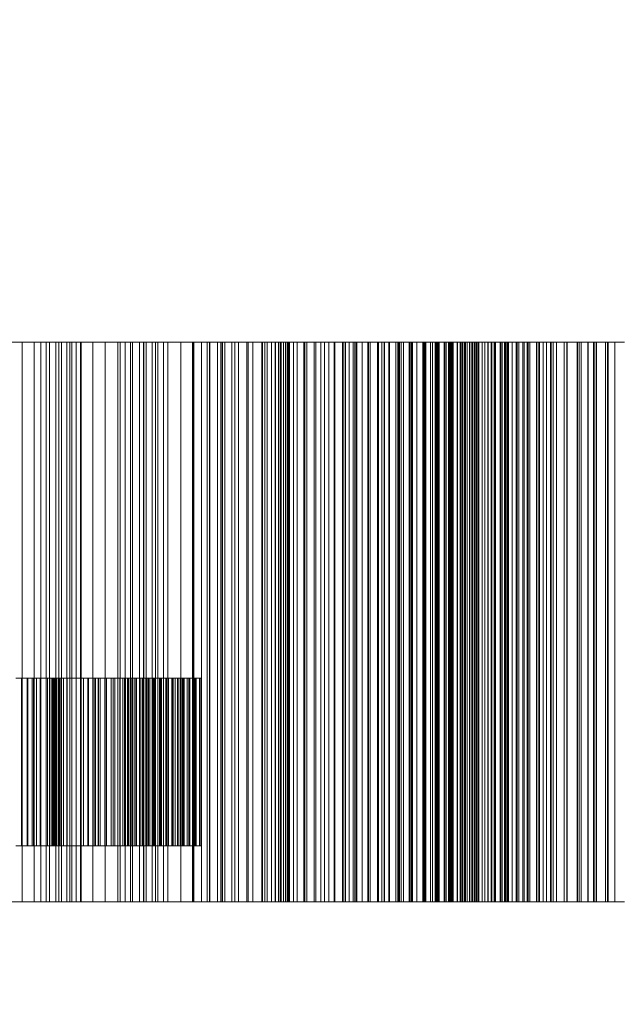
# Model space of a CAD drawing. Header units: millimetres. Extents: x -2233 to 61924, y -68080 to 6847.
# Tile 587 of 656: x 24694 to 24909, y -17487 to -17135. Entities that reach past the tile are written whole.
import ezdxf

# ---------------------------------------------------------------- set-up
doc = ezdxf.new("R2010")
doc.units = ezdxf.units.MM
doc.layers.add('COTAS_P', color=1, linetype='Continuous', lineweight=0)
doc.layers.add('superior_briquetadora', color=7, linetype='Continuous', lineweight=0)
doc.dimstyles.new('R19_100', dxfattribs={"dimtxt": 250, "dimasz": 150, "dimexe": 150, "dimexo": 80, "dimgap": 100, "dimtad": 1, "dimtih": 1, "dimtoh": 1, "dimdsep": 46, "dimcen": 0.09, "dimadec": 0, "dimazin": 0, "dimtfac": 1, "dimtdec": 4, "dimtofl": 0, "dimtmove": 0, "dimatfit": 3, "dimfxl": 1, "dimtolj": 1, "dimtzin": 0, "dimarcsym": 0})

# ---------------------------------------------------------------- blocks, each defined once
blk = doc.blocks.new('DIM_R27_34')
at = {"layer": 'COTAS_P'}
for p, q in [((24250.07, -17080), (24400.07, -17035)), ((26750.07, -17080), (26600.07, -17035)), ((24250.07, -17980), (24250.07, -17080)), ((24250.07, -17080), (26750.07, -17080)), ((24250.07, -17080), (24400.07, -17125)), ((26750.07, -17080), (26600.07, -17125)), ((26750.07, -17980), (26750.07, -17080))]:
    blk.add_line(p, q, dxfattribs=at)
blk.add_text('2500 P', height=250, dxfattribs=at).set_placement((25500.07, -16980))

msp = doc.modelspace()

# ---------------------------------------------------------------- linework, layer by layer
at = {"layer": 'superior_briquetadora'}
for p, q in [((24687.741, -17250), (24701.446, -17250)), ((24690.657, -17250), (24694.759, -17250)), ((24694.759, -17250), (24694.759, -17450)), ((24694.759, -17250), (24699.011, -17250)), ((24699.011, -17250), (24699.011, -17450)), ((24699.011, -17250), (24703.403, -17250)), ((24701.446, -17250), (24715.622, -17250)), ((24701.446, -17450), (24701.446, -17250)), ((24703.403, -17250), (24703.403, -17450)), ((24703.403, -17250), (24707.925, -17250)), ((24704.528, -17250), (24704.528, -17450)), ((24706.777, -17250), (24704.528, -17250)), ((24704.528, -17250), (24711.826, -17250)), ((24706.777, -17250), (24706.777, -17450)), ((24708.84, -17250), (24706.777, -17250)), ((24707.925, -17250), (24707.925, -17450)), ((24707.925, -17250), (24715.547, -17250)), ((24708.84, -17250), (24708.84, -17450)), ((24710.738, -17250), (24708.84, -17250)), ((24710.738, -17250), (24710.738, -17450)), ((24712.484, -17250), (24710.738, -17250)), ((24711.826, -17250), (24711.826, -17450)), ((24711.826, -17250), (24715.85, -17250)), ((24712.484, -17250), (24712.484, -17450)), ((24714.085, -17250), (24712.484, -17250)), ((24714.085, -17250), (24714.085, -17450)), ((24715.547, -17250), (24714.085, -17250)), ((24715.547, -17250), (24715.547, -17450)), ((24715.622, -17250), (24729.724, -17250)), ((24715.622, -17450), (24715.622, -17250)), ((24715.85, -17250), (24715.85, -17450)), ((24715.85, -17250), (24720.05, -17250)), ((24720.05, -17250), (24720.05, -17450)), ((24720.05, -17250), (24724.402, -17250)), ((24724.402, -17250), (24724.402, -17450)), ((24724.402, -17250), (24728.891, -17250)), ((24728.891, -17250), (24728.891, -17450)), ((24728.891, -17250), (24733.507, -17250)), ((24729.724, -17250), (24743.211, -17250)), ((24729.724, -17450), (24729.724, -17250)), ((24731.54, -17250), (24731.54, -17450)), ((24734.196, -17250), (24731.54, -17250)), ((24731.54, -17250), (24738.154, -17250)), ((24733.507, -17250), (24733.507, -17450)), ((24733.507, -17250), (24738.242, -17250)), ((24734.196, -17250), (24734.196, -17450)), ((24736.683, -17250), (24734.196, -17250)), ((24736.683, -17250), (24736.683, -17450)), ((24739.019, -17250), (24736.683, -17250)), ((24738.154, -17250), (24738.154, -17450)), ((24738.154, -17250), (24742.42, -17250)), ((24738.242, -17250), (24738.242, -17450)), ((24738.242, -17250), (24745.215, -17250)), ((24739.019, -17250), (24739.019, -17450)), ((24741.215, -17250), (24739.019, -17250)), ((24741.215, -17250), (24741.215, -17450)), ((24743.279, -17250), (24741.215, -17250)), ((24742.42, -17250), (24742.42, -17450)), ((24742.42, -17250), (24746.843, -17250)), ((24743.211, -17250), (24755.564, -17250)), ((24743.211, -17450), (24743.211, -17250)), ((24743.279, -17250), (24743.279, -17450)), ((24745.215, -17250), (24743.279, -17250)), ((24745.215, -17250), (24745.215, -17450)), ((24746.843, -17250), (24746.843, -17450)), ((24746.843, -17250), (24751.403, -17250)), ((24751.403, -17250), (24751.403, -17450)), ((24751.403, -17250), (24756.086, -17250)), ((24755.564, -17250), (24766.31, -17250)), ((24755.564, -17450), (24755.564, -17250)), ((24755.841, -17250), (24755.841, -17450)), ((24758.879, -17250), (24755.841, -17250)), ((24755.841, -17250), (24761.709, -17250)), ((24756.086, -17250), (24756.086, -17450)), ((24756.086, -17250), (24760.882, -17250)), ((24758.879, -17250), (24758.879, -17450)), ((24761.766, -17250), (24758.879, -17250)), ((24760.882, -17250), (24760.882, -17450)), ((24760.882, -17250), (24765.784, -17250)), ((24761.709, -17250), (24761.709, -17450)), ((24761.709, -17250), (24766.174, -17250)), ((24761.766, -17250), (24761.766, -17450)), ((24764.517, -17250), (24761.766, -17250)), ((24764.517, -17250), (24764.517, -17450)), ((24767.143, -17250), (24764.517, -17250)), ((24765.784, -17250), (24765.784, -17450)), ((24765.784, -17250), (24772.04, -17250)), ((24766.174, -17250), (24766.174, -17450)), ((24766.174, -17250), (24770.778, -17250)), ((24766.31, -17250), (24775.033, -17250)), ((24766.31, -17450), (24766.31, -17250)), ((24767.143, -17250), (24767.143, -17450)), ((24769.649, -17250), (24767.143, -17250)), ((24769.649, -17250), (24769.649, -17450)), ((24772.04, -17250), (24769.649, -17250)), ((24770.778, -17250), (24770.778, -17450)), ((24770.778, -17250), (24775.502, -17250)), ((24772.04, -17250), (24772.04, -17450)), ((24775.033, -17250), (24781.4, -17250)), ((24775.033, -17450), (24775.033, -17250)), ((24775.502, -17250), (24775.502, -17450)), ((24775.502, -17250), (24780.334, -17250)), ((24777.198, -17250), (24777.198, -17450)), ((24780.588, -17250), (24777.198, -17250)), ((24777.198, -17250), (24782.262, -17250)), ((24780.334, -17250), (24780.334, -17450)), ((24780.334, -17250), (24785.264, -17250)), ((24780.588, -17250), (24780.588, -17450)), ((24783.847, -17250), (24780.588, -17250)), ((24781.4, -17250), (24785.166, -17250)), ((24781.4, -17450), (24781.4, -17250)), ((24782.262, -17250), (24782.262, -17450)), ((24782.262, -17250), (24786.884, -17250)), ((24783.847, -17250), (24783.847, -17450)), ((24786.987, -17250), (24783.847, -17250)), ((24786.313, -17250), (24785.166, -17250)), ((24785.166, -17450), (24785.166, -17250)), ((24785.264, -17250), (24785.264, -17450)), ((24785.264, -17250), (24790.285, -17250)), ((24787.308, -17250), (24786.313, -17250)), ((24786.313, -17450), (24786.313, -17250)), ((24786.884, -17250), (24786.884, -17450)), ((24786.884, -17250), (24791.625, -17250)), ((24786.987, -17250), (24786.987, -17450)), ((24790.017, -17250), (24786.987, -17250)), ((24788.15, -17250), (24787.308, -17250)), ((24787.308, -17450), (24787.308, -17250)), ((24788.84, -17250), (24788.15, -17250)), ((24788.15, -17450), (24788.15, -17250)), ((24789.377, -17250), (24788.84, -17250)), ((24788.84, -17450), (24788.84, -17250)), ((24789.76, -17250), (24789.377, -17250)), ((24789.377, -17450), (24789.377, -17250)), ((24789.991, -17250), (24789.76, -17250)), ((24789.76, -17450), (24789.76, -17250)), ((24790.067, -17250), (24789.991, -17250)), ((24789.991, -17450), (24789.991, -17250)), ((24790.017, -17250), (24790.017, -17450)), ((24792.941, -17250), (24790.017, -17250)), ((24790.067, -17450), (24790.067, -17250)), ((24790.285, -17250), (24790.285, -17450)), ((24790.285, -17250), (24795.764, -17250)), ((24791.625, -17250), (24791.625, -17450)), ((24791.625, -17250), (24796.467, -17250)), ((24792.941, -17250), (24792.941, -17450)), ((24795.764, -17250), (24792.941, -17250)), ((24795.404, -17250), (24795.404, -17450)), ((24799.114, -17250), (24795.404, -17250)), ((24795.404, -17250), (24799.615, -17250)), ((24795.764, -17250), (24795.764, -17450)), ((24796.467, -17250), (24796.467, -17450)), ((24796.467, -17250), (24801.401, -17250)), ((24799.114, -17250), (24799.114, -17450)), ((24802.713, -17250), (24799.114, -17250)), ((24799.615, -17250), (24799.615, -17450)), ((24799.615, -17250), (24804.35, -17250)), ((24801.401, -17250), (24801.401, -17450)), ((24801.401, -17250), (24806.417, -17250)), ((24802.713, -17250), (24802.713, -17450)), ((24806.212, -17250), (24802.713, -17250)), ((24804.35, -17250), (24804.35, -17450)), ((24804.35, -17250), (24809.182, -17250)), ((24806.212, -17250), (24806.212, -17450)), ((24809.617, -17250), (24806.212, -17250)), ((24806.417, -17250), (24806.417, -17450)), ((24806.417, -17250), (24811.51, -17250)), ((24809.182, -17250), (24809.182, -17450)), ((24809.182, -17250), (24814.096, -17250)), ((24809.617, -17250), (24809.617, -17450)), ((24812.931, -17250), (24809.617, -17250)), ((24810.285, -17250), (24810.285, -17450)), ((24814.279, -17250), (24810.285, -17250)), ((24810.285, -17250), (24813.603, -17250)), ((24811.51, -17250), (24811.51, -17450)), ((24811.51, -17250), (24816.158, -17250)), ((24812.931, -17250), (24812.931, -17450)), ((24816.158, -17250), (24812.931, -17250)), ((24813.603, -17250), (24813.603, -17450)), ((24813.603, -17250), (24818.404, -17250)), ((24814.096, -17250), (24814.096, -17450)), ((24814.096, -17250), (24819.085, -17250)), ((24814.279, -17250), (24814.279, -17450)), ((24818.184, -17250), (24814.279, -17250)), ((24816.158, -17250), (24816.158, -17450)), ((24818.184, -17250), (24818.184, -17450)), ((24822.007, -17250), (24818.184, -17250)), ((24818.404, -17250), (24818.404, -17450)), ((24818.404, -17250), (24823.28, -17250)), ((24819.085, -17250), (24819.085, -17450)), ((24819.085, -17250), (24824.139, -17250)), ((24821.696, -17250), (24821.696, -17450)), ((24825.936, -17250), (24821.696, -17250)), ((24821.696, -17250), (24824.089, -17250)), ((24822.007, -17250), (24822.007, -17450)), ((24825.754, -17250), (24822.007, -17250)), ((24823.28, -17250), (24823.28, -17450)), ((24823.28, -17250), (24828.22, -17250)), ((24824.089, -17250), (24824.089, -17450)), ((24824.089, -17250), (24828.911, -17250)), ((24824.139, -17250), (24824.139, -17450)), ((24824.139, -17250), (24829.254, -17250)), ((24825.754, -17250), (24825.754, -17450)), ((24829.427, -17250), (24825.754, -17250)), ((24825.936, -17250), (24825.936, -17450)), ((24830.109, -17250), (24825.936, -17250)), ((24828.22, -17250), (24828.22, -17450)), ((24828.22, -17250), (24833.214, -17250)), ((24828.911, -17250), (24828.911, -17450)), ((24828.911, -17250), (24833.785, -17250)), ((24829.254, -17250), (24829.254, -17450)), ((24829.254, -17250), (24833.027, -17250)), ((24829.427, -17250), (24829.427, -17450)), ((24833.027, -17250), (24829.427, -17250)), ((24829.528, -17250), (24829.528, -17450)), ((24833.973, -17250), (24829.528, -17250)), ((24829.528, -17250), (24830.974, -17250)), ((24830.109, -17250), (24830.109, -17450)), ((24834.22, -17250), (24830.109, -17250)), ((24830.974, -17250), (24830.974, -17450)), ((24830.974, -17250), (24835.77, -17250)), ((24833.027, -17250), (24833.027, -17450)), ((24833.214, -17250), (24833.214, -17450)), ((24833.214, -17250), (24838.258, -17250)), ((24833.706, -17250), (24833.706, -17450)), ((24838.313, -17250), (24833.706, -17250)), ((24833.706, -17250), (24834.19, -17250)), ((24833.785, -17250), (24833.785, -17450)), ((24833.785, -17250), (24838.701, -17250)), ((24833.973, -17250), (24833.973, -17450)), ((24838.374, -17250), (24833.973, -17250)), ((24834.19, -17250), (24834.19, -17450)), ((24834.19, -17250), (24838.914, -17250)), ((24834.22, -17250), (24834.22, -17450)), ((24838.274, -17250), (24834.22, -17250)), ((24835.77, -17250), (24835.77, -17450)), ((24835.77, -17250), (24840.594, -17250)), ((24837.852, -17250), (24837.852, -17450)), ((24842.466, -17250), (24837.852, -17250)), ((24837.852, -17250), (24838.336, -17250)), ((24838.258, -17250), (24838.258, -17450)), ((24838.258, -17250), (24843.346, -17250)), ((24838.274, -17250), (24838.274, -17450)), ((24842.269, -17250), (24838.274, -17250)), ((24838.313, -17250), (24838.313, -17450)), ((24842.899, -17250), (24838.313, -17250)), ((24838.336, -17250), (24838.336, -17450)), ((24838.336, -17250), (24843.144, -17250)), ((24838.374, -17250), (24838.374, -17450)), ((24842.734, -17250), (24838.374, -17250)), ((24838.701, -17250), (24838.701, -17450)), ((24838.701, -17250), (24843.654, -17250)), ((24838.914, -17250), (24838.914, -17450)), ((24838.914, -17250), (24843.642, -17250)), ((24840.594, -17250), (24840.594, -17450)), ((24840.594, -17250), (24845.44, -17250)), ((24841.338, -17250), (24841.338, -17450)), ((24845.713, -17250), (24841.338, -17250)), ((24841.338, -17250), (24842.785, -17250)), ((24842.269, -17250), (24842.269, -17450)), ((24846.208, -17250), (24842.269, -17250)), ((24842.466, -17250), (24842.466, -17450)), ((24847.095, -17250), (24842.466, -17250)), ((24842.734, -17250), (24842.734, -17450)), ((24847.054, -17250), (24842.734, -17250)), ((24842.785, -17250), (24842.785, -17450)), ((24842.785, -17250), (24847.741, -17250)), ((24842.899, -17250), (24842.899, -17450)), ((24847.466, -17250), (24842.899, -17250)), ((24843.144, -17250), (24843.144, -17450)), ((24843.144, -17250), (24847.95, -17250)), ((24843.346, -17250), (24843.346, -17450)), ((24843.346, -17250), (24846.208, -17250)), ((24843.642, -17250), (24843.642, -17450)), ((24843.642, -17250), (24848.371, -17250)), ((24843.654, -17250), (24843.654, -17450)), ((24843.654, -17250), (24848.639, -17250)), ((24845.44, -17250), (24845.44, -17450)), ((24845.44, -17250), (24850.303, -17250)), ((24845.713, -17250), (24845.713, -17450)), ((24850.12, -17250), (24845.713, -17250)), ((24846.208, -17250), (24846.208, -17450)), ((24847.054, -17250), (24847.054, -17450)), ((24851.335, -17250), (24847.054, -17250)), ((24847.095, -17250), (24847.095, -17450)), ((24851.737, -17250), (24847.095, -17250)), ((24847.466, -17250), (24847.466, -17450)), ((24852.012, -17250), (24847.466, -17250)), ((24847.741, -17250), (24847.741, -17450)), ((24847.741, -17250), (24852.678, -17250)), ((24847.95, -17250), (24847.95, -17450)), ((24847.95, -17250), (24852.751, -17250)), ((24848.371, -17250), (24848.371, -17450)), ((24848.371, -17250), (24853.098, -17250)), ((24848.639, -17250), (24848.639, -17450)), ((24848.639, -17250), (24853.651, -17250)), ((24848.76, -17250), (24848.76, -17450)), ((24852.855, -17250), (24848.76, -17250)), ((24848.76, -17250), (24851.156, -17250)), ((24850.12, -17250), (24850.12, -17450)), ((24854.559, -17250), (24850.12, -17250)), ((24850.303, -17250), (24850.303, -17450)), ((24850.303, -17250), (24855.181, -17250)), ((24851.156, -17250), (24851.156, -17450)), ((24851.156, -17250), (24856.212, -17250)), ((24851.335, -17250), (24851.335, -17450)), ((24855.574, -17250), (24851.335, -17250)), ((24851.737, -17250), (24851.737, -17450)), ((24856.39, -17250), (24851.737, -17250)), ((24852.012, -17250), (24852.012, -17450)), ((24856.535, -17250), (24852.012, -17250)), ((24852.678, -17250), (24852.678, -17450)), ((24852.678, -17250), (24857.592, -17250)), ((24852.751, -17250), (24852.751, -17450)), ((24852.751, -17250), (24857.544, -17250)), ((24852.855, -17250), (24852.855, -17450)), ((24856.998, -17250), (24852.855, -17250)), ((24853.098, -17250), (24853.098, -17450)), ((24853.098, -17250), (24857.821, -17250)), ((24853.651, -17250), (24853.651, -17450)), ((24853.651, -17250), (24855.574, -17250)), ((24854.559, -17250), (24854.559, -17450)), ((24859.027, -17250), (24854.559, -17250)), ((24855.181, -17250), (24855.181, -17450)), ((24855.181, -17250), (24860.069, -17250)), ((24855.574, -17250), (24855.574, -17450)), ((24856.212, -17250), (24856.212, -17450)), ((24856.212, -17250), (24861.232, -17250)), ((24856.39, -17250), (24856.39, -17450)), ((24861.053, -17250), (24856.39, -17250)), ((24856.535, -17250), (24856.535, -17450)), ((24861.035, -17250), (24856.535, -17250)), ((24856.998, -17250), (24856.998, -17450)), ((24861.189, -17250), (24856.998, -17250)), ((24857.544, -17250), (24857.544, -17450)), ((24857.544, -17250), (24862.326, -17250)), ((24857.592, -17250), (24857.592, -17450)), ((24857.592, -17250), (24862.479, -17250)), ((24857.821, -17250), (24857.821, -17450)), ((24857.821, -17250), (24862.538, -17250)), ((24859.027, -17250), (24859.027, -17450)), ((24863.527, -17250), (24859.027, -17250)), ((24860.047, -17250), (24860.047, -17450)), ((24863.821, -17250), (24860.047, -17250)), ((24860.047, -17250), (24863.369, -17250)), ((24860.069, -17250), (24860.069, -17450)), ((24860.069, -17250), (24861.035, -17250)), ((24861.035, -17250), (24861.035, -17450)), ((24861.053, -17250), (24861.053, -17450)), ((24865.724, -17250), (24861.053, -17250)), ((24861.189, -17250), (24861.189, -17450)), ((24865.43, -17250), (24861.189, -17250)), ((24861.232, -17250), (24861.232, -17450)), ((24861.232, -17250), (24866.212, -17250)), ((24862.326, -17250), (24862.326, -17450)), ((24862.326, -17250), (24867.092, -17250)), ((24862.479, -17250), (24862.479, -17450)), ((24862.479, -17250), (24867.333, -17250)), ((24862.538, -17250), (24862.538, -17450)), ((24863.369, -17250), (24863.369, -17450)), ((24863.369, -17250), (24868.477, -17250)), ((24863.527, -17250), (24863.527, -17450)), ((24868.057, -17250), (24863.527, -17250)), ((24863.821, -17250), (24863.821, -17450)), ((24867.66, -17250), (24863.821, -17250)), ((24865.43, -17250), (24865.43, -17450)), ((24869.722, -17250), (24865.43, -17250)), ((24865.724, -17250), (24865.724, -17450)), ((24866.212, -17250), (24866.212, -17450)), ((24866.212, -17250), (24871.146, -17250)), ((24867.092, -17250), (24867.092, -17450)), ((24867.092, -17250), (24868.057, -17250)), ((24867.333, -17250), (24867.333, -17450)), ((24867.333, -17250), (24872.148, -17250)), ((24867.66, -17250), (24867.66, -17450)), ((24871.565, -17250), (24867.66, -17250)), ((24868.057, -17250), (24868.057, -17450)), ((24868.477, -17250), (24868.477, -17450)), ((24868.477, -17250), (24873.532, -17250)), ((24869.722, -17250), (24869.722, -17450)), ((24874.07, -17250), (24869.722, -17250)), ((24871.146, -17250), (24871.146, -17450)), ((24871.146, -17250), (24876.027, -17250)), ((24871.565, -17250), (24871.565, -17450)), ((24875.538, -17250), (24871.565, -17250)), ((24872.148, -17250), (24872.148, -17450)), ((24872.148, -17250), (24874.07, -17250)), ((24873.532, -17250), (24873.532, -17450)), ((24873.532, -17250), (24878.529, -17250)), ((24874.07, -17250), (24874.07, -17450)), ((24875.09, -17250), (24875.09, -17450)), ((24878.508, -17250), (24875.09, -17250)), ((24875.09, -17250), (24879.307, -17250)), ((24875.538, -17250), (24875.538, -17450)), ((24879.581, -17250), (24875.538, -17250)), ((24876.027, -17250), (24876.027, -17450)), ((24876.027, -17250), (24880.844, -17250)), ((24878.508, -17250), (24878.508, -17450)), ((24882.006, -17250), (24878.508, -17250)), ((24878.529, -17250), (24878.529, -17450)), ((24878.529, -17250), (24883.462, -17250)), ((24879.307, -17250), (24879.307, -17450)), ((24879.307, -17250), (24884.416, -17250)), ((24879.581, -17250), (24879.581, -17450)), ((24883.703, -17250), (24879.581, -17250)), ((24880.844, -17250), (24880.844, -17450)), ((24880.844, -17250), (24883.703, -17250)), ((24882.006, -17250), (24882.006, -17450)), ((24885.586, -17250), (24882.006, -17250)), ((24883.462, -17250), (24883.462, -17450)), ((24883.462, -17250), (24888.322, -17250)), ((24883.703, -17250), (24883.703, -17450)), ((24884.416, -17250), (24884.416, -17450)), ((24884.416, -17250), (24889.458, -17250)), ((24885.586, -17250), (24885.586, -17450)), ((24889.252, -17250), (24885.586, -17250)), ((24888.322, -17250), (24888.322, -17450)), ((24888.322, -17250), (24893.096, -17250)), ((24889.252, -17250), (24889.252, -17450)), ((24893.008, -17250), (24889.252, -17250)), ((24889.458, -17250), (24889.458, -17450)), ((24889.458, -17250), (24894.425, -17250)), ((24893.008, -17250), (24893.008, -17450)), ((24896.865, -17250), (24893.008, -17250)), ((24893.096, -17250), (24893.096, -17450)), ((24893.096, -17250), (24896.865, -17250)), ((24893.745, -17250), (24893.745, -17450)), ((24896.773, -17250), (24893.745, -17250)), ((24893.745, -17250), (24898.815, -17250)), ((24894.425, -17250), (24894.425, -17450)), ((24894.425, -17250), (24899.309, -17250)), ((24896.773, -17250), (24896.773, -17450)), ((24899.896, -17250), (24896.773, -17250)), ((24896.865, -17250), (24896.865, -17450)), ((24898.815, -17250), (24898.815, -17450)), ((24898.815, -17250), (24903.877, -17250)), ((24899.309, -17250), (24899.309, -17450)), ((24899.309, -17250), (24904.101, -17250)), ((24899.896, -17250), (24899.896, -17450)), ((24903.117, -17250), (24899.896, -17250)), ((24903.117, -17250), (24903.117, -17450)), ((24906.441, -17250), (24903.117, -17250)), ((24903.877, -17250), (24903.877, -17450)), ((24903.877, -17250), (24908.856, -17250)), ((24904.101, -17250), (24904.101, -17450)), ((24904.101, -17250), (24908.785, -17250)), ((24906.441, -17250), (24906.441, -17450)), ((24909.874, -17250), (24906.441, -17250)), ((24694.504, -17370), (24692.543, -17370)), ((24692.912, -17370), (24694.775, -17370)), ((24694.504, -17370), (24694.504, -17430)), ((24696.597, -17370), (24694.504, -17370)), ((24694.775, -17370), (24694.775, -17430)), ((24694.775, -17370), (24696.777, -17370)), ((24696.597, -17370), (24696.597, -17430)), ((24698.816, -17370), (24696.597, -17370)), ((24696.777, -17370), (24696.777, -17430)), ((24696.777, -17370), (24698.909, -17370)), ((24698.295, -17370), (24698.295, -17430)), ((24709.582, -17370), (24698.295, -17370)), ((24698.295, -17370), (24703.799, -17370)), ((24698.816, -17370), (24698.816, -17430)), ((24705.719, -17370), (24698.816, -17370)), ((24698.909, -17370), (24698.909, -17430)), ((24698.909, -17370), (24701.165, -17370)), ((24699.843, -17370), (24699.843, -17430)), ((24705.569, -17370), (24699.843, -17370)), ((24699.843, -17370), (24710.901, -17370)), ((24701.165, -17370), (24701.165, -17430)), ((24701.165, -17370), (24707.984, -17370)), ((24703.799, -17370), (24703.799, -17430)), ((24703.799, -17370), (24704.685, -17370)), ((24704.685, -17370), (24704.685, -17430)), ((24704.685, -17370), (24705.311, -17370)), ((24705.311, -17370), (24705.311, -17430)), ((24705.311, -17370), (24705.753, -17370)), ((24705.569, -17370), (24705.569, -17430)), ((24706.507, -17370), (24705.569, -17370)), ((24705.719, -17370), (24705.719, -17430)), ((24706.005, -17370), (24705.719, -17370)), ((24705.753, -17370), (24705.753, -17430)), ((24705.753, -17370), (24706.034, -17370)), ((24706.005, -17370), (24706.005, -17430)), ((24706.155, -17370), (24706.005, -17370)), ((24706.034, -17370), (24706.034, -17430)), ((24706.034, -17370), (24706.166, -17370)), ((24706.155, -17370), (24706.155, -17430)), ((24706.166, -17370), (24706.155, -17370)), ((24706.166, -17370), (24706.166, -17430)), ((24706.507, -17370), (24706.507, -17430)), ((24707.19, -17370), (24706.507, -17370)), ((24707.19, -17370), (24707.19, -17430)), ((24707.692, -17370), (24707.19, -17370)), ((24707.692, -17370), (24707.692, -17430)), ((24708.035, -17370), (24707.692, -17370)), ((24707.984, -17370), (24707.984, -17430)), ((24707.984, -17370), (24708.202, -17370)), ((24708.035, -17370), (24708.035, -17430)), ((24708.23, -17370), (24708.035, -17370)), ((24708.202, -17370), (24708.202, -17430)), ((24708.202, -17370), (24708.285, -17370)), ((24708.23, -17370), (24708.23, -17430)), ((24708.285, -17370), (24708.23, -17370)), ((24708.285, -17370), (24708.285, -17430)), ((24709.582, -17370), (24709.582, -17430)), ((24716.711, -17370), (24709.582, -17370)), ((24710.901, -17370), (24710.901, -17430)), ((24710.901, -17370), (24718.219, -17370)), ((24716.711, -17370), (24716.711, -17430)), ((24718.494, -17370), (24716.711, -17370)), ((24718.219, -17370), (24718.219, -17430)), ((24718.219, -17370), (24720.037, -17370)), ((24718.494, -17370), (24718.494, -17430)), ((24720.495, -17370), (24718.494, -17370)), ((24720.037, -17370), (24720.037, -17430)), ((24720.037, -17370), (24722.067, -17370)), ((24720.495, -17370), (24720.495, -17430)), ((24722.643, -17370), (24720.495, -17370)), ((24720.918, -17370), (24720.918, -17430)), ((24727.283, -17370), (24720.918, -17370)), ((24720.918, -17370), (24729.679, -17370)), ((24721.879, -17370), (24721.879, -17430)), ((24730.778, -17370), (24721.879, -17370)), ((24721.879, -17370), (24727.914, -17370)), ((24722.067, -17370), (24722.067, -17430)), ((24722.067, -17370), (24724.241, -17370)), ((24722.643, -17370), (24722.643, -17430)), ((24724.914, -17370), (24722.643, -17370)), ((24724.241, -17370), (24724.241, -17430)), ((24724.241, -17370), (24726.533, -17370)), ((24724.914, -17370), (24724.914, -17430)), ((24727.293, -17370), (24724.914, -17370)), ((24726.533, -17370), (24726.533, -17430)), ((24726.533, -17370), (24728.93, -17370)), ((24727.283, -17370), (24727.283, -17430)), ((24736.961, -17370), (24727.283, -17370)), ((24727.293, -17370), (24727.293, -17430)), ((24729.768, -17370), (24727.293, -17370)), ((24727.914, -17370), (24727.914, -17430)), ((24727.914, -17370), (24737.682, -17370)), ((24728.93, -17370), (24728.93, -17430)), ((24728.93, -17370), (24731.42, -17370)), ((24729.679, -17370), (24729.679, -17430)), ((24729.679, -17370), (24731.374, -17370)), ((24729.768, -17370), (24729.768, -17430)), ((24732.332, -17370), (24729.768, -17370)), ((24730.778, -17370), (24730.778, -17430)), ((24732.51, -17370), (24730.778, -17370)), ((24731.374, -17370), (24731.374, -17430)), ((24731.374, -17370), (24732.903, -17370)), ((24731.42, -17370), (24731.42, -17430)), ((24731.42, -17370), (24733.996, -17370)), ((24731.489, -17370), (24731.489, -17430)), ((24731.672, -17370), (24731.489, -17370)), ((24731.489, -17370), (24741.772, -17370)), ((24731.672, -17370), (24731.672, -17430)), ((24741.981, -17370), (24731.672, -17370)), ((24732.332, -17370), (24732.332, -17430)), ((24734.977, -17370), (24732.332, -17370)), ((24732.51, -17370), (24732.51, -17430)), ((24734.083, -17370), (24732.51, -17370)), ((24732.903, -17370), (24732.903, -17430)), ((24732.903, -17370), (24734.313, -17370)), ((24733.996, -17370), (24733.996, -17430)), ((24733.996, -17370), (24736.65, -17370)), ((24734.083, -17370), (24734.083, -17430)), ((24735.541, -17370), (24734.083, -17370)), ((24734.313, -17370), (24734.313, -17430)), ((24734.313, -17370), (24735.614, -17370)), ((24734.977, -17370), (24734.977, -17430)), ((24739.801, -17370), (24734.977, -17370)), ((24735.541, -17370), (24735.541, -17430)), ((24736.894, -17370), (24735.541, -17370)), ((24735.614, -17370), (24735.614, -17430)), ((24735.614, -17370), (24736.813, -17370)), ((24736.65, -17370), (24736.65, -17430)), ((24736.65, -17370), (24741.322, -17370)), ((24736.813, -17370), (24736.813, -17430)), ((24736.813, -17370), (24737.91, -17370)), ((24736.894, -17370), (24736.894, -17430)), ((24738.148, -17370), (24736.894, -17370)), ((24736.961, -17370), (24736.961, -17430)), ((24739.162, -17370), (24736.961, -17370)), ((24737.682, -17370), (24737.682, -17430)), ((24737.682, -17370), (24739.894, -17370)), ((24737.91, -17370), (24737.91, -17430)), ((24737.91, -17370), (24738.907, -17370)), ((24738.148, -17370), (24738.148, -17430)), ((24739.305, -17370), (24738.148, -17370)), ((24738.907, -17370), (24738.907, -17430)), ((24738.907, -17370), (24739.801, -17370)), ((24739.162, -17370), (24739.162, -17430)), ((24741.467, -17370), (24739.162, -17370)), ((24739.305, -17370), (24739.305, -17430)), ((24740.363, -17370), (24739.305, -17370)), ((24739.801, -17370), (24739.801, -17430)), ((24739.894, -17370), (24739.894, -17430)), ((24739.894, -17370), (24742.202, -17370)), ((24740.363, -17370), (24740.363, -17430)), ((24741.322, -17370), (24740.363, -17370)), ((24741.322, -17370), (24741.322, -17430)), ((24741.467, -17370), (24741.467, -17430)), ((24743.838, -17370), (24741.467, -17370)), ((24741.772, -17370), (24741.772, -17430)), ((24741.772, -17370), (24743.94, -17370)), ((24741.981, -17370), (24741.981, -17430)), ((24744.164, -17370), (24741.981, -17370)), ((24742.202, -17370), (24742.202, -17430)), ((24742.202, -17370), (24744.572, -17370)), ((24743.838, -17370), (24743.838, -17430)), ((24746.262, -17370), (24743.838, -17370)), ((24743.94, -17370), (24743.94, -17430)), ((24743.94, -17370), (24746.07, -17370)), ((24744.164, -17370), (24744.164, -17430)), ((24746.316, -17370), (24744.164, -17370)), ((24744.572, -17370), (24744.572, -17430)), ((24744.572, -17370), (24746.99, -17370)), ((24746.07, -17370), (24746.07, -17430)), ((24746.07, -17370), (24748.167, -17370)), ((24746.262, -17370), (24746.262, -17430)), ((24748.727, -17370), (24746.262, -17370)), ((24746.316, -17370), (24746.316, -17430)), ((24748.441, -17370), (24746.316, -17370)), ((24746.99, -17370), (24746.99, -17430)), ((24746.99, -17370), (24749.445, -17370)), ((24748.167, -17370), (24748.167, -17430)), ((24748.167, -17370), (24750.231, -17370)), ((24748.441, -17370), (24748.441, -17430)), ((24750.537, -17370), (24748.441, -17370)), ((24748.727, -17370), (24748.727, -17430)), ((24751.227, -17370), (24748.727, -17370)), ((24749.445, -17370), (24749.445, -17430)), ((24749.445, -17370), (24751.931, -17370)), ((24750.231, -17370), (24750.231, -17430)), ((24750.231, -17370), (24752.259, -17370)), ((24750.537, -17370), (24750.537, -17430)), ((24752.602, -17370), (24750.537, -17370)), ((24751.227, -17370), (24751.227, -17430)), ((24753.754, -17370), (24751.227, -17370)), ((24751.931, -17370), (24751.931, -17430)), ((24751.931, -17370), (24754.44, -17370)), ((24752.259, -17370), (24752.259, -17430)), ((24752.259, -17370), (24754.247, -17370)), ((24752.602, -17370), (24752.602, -17430)), ((24754.63, -17370), (24752.602, -17370)), ((24753.754, -17370), (24753.754, -17430)), ((24756.302, -17370), (24753.754, -17370)), ((24754.247, -17370), (24754.247, -17430)), ((24754.247, -17370), (24756.193, -17370)), ((24754.44, -17370), (24754.44, -17430)), ((24754.44, -17370), (24756.967, -17370)), ((24754.63, -17370), (24754.63, -17430)), ((24756.62, -17370), (24754.63, -17370)), ((24756.193, -17370), (24756.193, -17430)), ((24756.193, -17370), (24758.091, -17370)), ((24756.302, -17370), (24756.302, -17430)), ((24758.091, -17370), (24756.302, -17370)), ((24756.62, -17370), (24756.62, -17430)), ((24758.566, -17370), (24756.62, -17370)), ((24756.967, -17370), (24756.967, -17430)), ((24756.967, -17370), (24758.566, -17370)), ((24758.091, -17370), (24758.091, -17430)), ((24758.566, -17370), (24758.566, -17430)), ((24694.504, -17430), (24692.543, -17430)), ((24692.912, -17430), (24694.775, -17430)), ((24696.597, -17430), (24694.504, -17430)), ((24694.775, -17430), (24696.777, -17430)), ((24698.816, -17430), (24696.597, -17430)), ((24696.777, -17430), (24698.909, -17430)), ((24709.582, -17430), (24698.295, -17430)), ((24698.295, -17430), (24703.799, -17430)), ((24705.719, -17430), (24698.816, -17430)), ((24698.909, -17430), (24701.165, -17430)), ((24705.569, -17430), (24699.843, -17430)), ((24699.843, -17430), (24710.901, -17430)), ((24701.165, -17430), (24707.984, -17430)), ((24703.799, -17430), (24704.685, -17430)), ((24704.685, -17430), (24705.311, -17430)), ((24705.311, -17430), (24705.753, -17430)), ((24706.507, -17430), (24705.569, -17430)), ((24706.005, -17430), (24705.719, -17430)), ((24705.753, -17430), (24706.034, -17430)), ((24706.155, -17430), (24706.005, -17430)), ((24706.034, -17430), (24706.166, -17430)), ((24706.166, -17430), (24706.155, -17430)), ((24707.19, -17430), (24706.507, -17430)), ((24707.692, -17430), (24707.19, -17430)), ((24708.035, -17430), (24707.692, -17430)), ((24707.984, -17430), (24708.202, -17430)), ((24708.23, -17430), (24708.035, -17430)), ((24708.202, -17430), (24708.285, -17430)), ((24708.285, -17430), (24708.23, -17430)), ((24716.711, -17430), (24709.582, -17430)), ((24710.901, -17430), (24718.219, -17430)), ((24718.494, -17430), (24716.711, -17430)), ((24718.219, -17430), (24720.037, -17430)), ((24720.495, -17430), (24718.494, -17430)), ((24720.037, -17430), (24722.067, -17430)), ((24722.643, -17430), (24720.495, -17430)), ((24727.283, -17430), (24720.918, -17430)), ((24720.918, -17430), (24729.679, -17430)), ((24730.778, -17430), (24721.879, -17430)), ((24721.879, -17430), (24727.914, -17430)), ((24722.067, -17430), (24724.241, -17430)), ((24724.914, -17430), (24722.643, -17430)), ((24724.241, -17430), (24726.533, -17430)), ((24727.293, -17430), (24724.914, -17430)), ((24726.533, -17430), (24728.93, -17430)), ((24736.961, -17430), (24727.283, -17430)), ((24729.768, -17430), (24727.293, -17430)), ((24727.914, -17430), (24737.682, -17430)), ((24728.93, -17430), (24731.42, -17430)), ((24729.679, -17430), (24731.374, -17430)), ((24732.332, -17430), (24729.768, -17430)), ((24732.51, -17430), (24730.778, -17430)), ((24731.374, -17430), (24732.903, -17430)), ((24731.42, -17430), (24733.996, -17430)), ((24731.672, -17430), (24731.489, -17430)), ((24731.489, -17430), (24741.772, -17430)), ((24741.981, -17430), (24731.672, -17430)), ((24734.977, -17430), (24732.332, -17430)), ((24734.083, -17430), (24732.51, -17430)), ((24732.903, -17430), (24734.313, -17430)), ((24733.996, -17430), (24736.65, -17430)), ((24735.541, -17430), (24734.083, -17430)), ((24734.313, -17430), (24735.614, -17430)), ((24739.801, -17430), (24734.977, -17430)), ((24736.894, -17430), (24735.541, -17430)), ((24735.614, -17430), (24736.813, -17430)), ((24736.65, -17430), (24741.322, -17430)), ((24736.813, -17430), (24737.91, -17430)), ((24738.148, -17430), (24736.894, -17430)), ((24739.162, -17430), (24736.961, -17430)), ((24737.682, -17430), (24739.894, -17430)), ((24737.91, -17430), (24738.907, -17430)), ((24739.305, -17430), (24738.148, -17430)), ((24738.907, -17430), (24739.801, -17430)), ((24741.467, -17430), (24739.162, -17430)), ((24740.363, -17430), (24739.305, -17430)), ((24739.894, -17430), (24742.202, -17430)), ((24741.322, -17430), (24740.363, -17430)), ((24743.838, -17430), (24741.467, -17430)), ((24741.772, -17430), (24743.94, -17430)), ((24744.164, -17430), (24741.981, -17430)), ((24742.202, -17430), (24744.572, -17430)), ((24746.262, -17430), (24743.838, -17430)), ((24743.94, -17430), (24746.07, -17430)), ((24746.316, -17430), (24744.164, -17430)), ((24744.572, -17430), (24746.99, -17430)), ((24746.07, -17430), (24748.167, -17430)), ((24748.727, -17430), (24746.262, -17430)), ((24748.441, -17430), (24746.316, -17430)), ((24746.99, -17430), (24749.445, -17430)), ((24748.167, -17430), (24750.231, -17430)), ((24750.537, -17430), (24748.441, -17430)), ((24751.227, -17430), (24748.727, -17430)), ((24749.445, -17430), (24751.931, -17430)), ((24750.231, -17430), (24752.259, -17430)), ((24752.602, -17430), (24750.537, -17430)), ((24753.754, -17430), (24751.227, -17430)), ((24751.931, -17430), (24754.44, -17430)), ((24752.259, -17430), (24754.247, -17430)), ((24754.63, -17430), (24752.602, -17430)), ((24756.302, -17430), (24753.754, -17430)), ((24754.247, -17430), (24756.193, -17430)), ((24754.44, -17430), (24756.967, -17430)), ((24756.62, -17430), (24754.63, -17430)), ((24756.193, -17430), (24758.091, -17430)), ((24758.091, -17430), (24756.302, -17430)), ((24758.566, -17430), (24756.62, -17430)), ((24756.967, -17430), (24758.566, -17430)), ((24701.446, -17450), (24687.741, -17450)), ((24690.657, -17450), (24694.759, -17450)), ((24694.759, -17450), (24699.011, -17450)), ((24699.011, -17450), (24703.403, -17450)), ((24715.622, -17450), (24701.446, -17450)), ((24703.403, -17450), (24707.925, -17450)), ((24706.777, -17450), (24704.528, -17450)), ((24704.528, -17450), (24711.826, -17450)), ((24708.84, -17450), (24706.777, -17450)), ((24707.925, -17450), (24715.547, -17450)), ((24710.738, -17450), (24708.84, -17450)), ((24712.484, -17450), (24710.738, -17450)), ((24711.826, -17450), (24715.85, -17450)), ((24714.085, -17450), (24712.484, -17450)), ((24715.547, -17450), (24714.085, -17450)), ((24729.724, -17450), (24715.622, -17450)), ((24715.85, -17450), (24720.05, -17450)), ((24720.05, -17450), (24724.402, -17450)), ((24724.402, -17450), (24728.891, -17450)), ((24728.891, -17450), (24733.507, -17450)), ((24743.211, -17450), (24729.724, -17450)), ((24734.196, -17450), (24731.54, -17450)), ((24731.54, -17450), (24738.154, -17450)), ((24733.507, -17450), (24738.242, -17450)), ((24736.683, -17450), (24734.196, -17450)), ((24739.019, -17450), (24736.683, -17450)), ((24738.154, -17450), (24742.42, -17450)), ((24738.242, -17450), (24745.215, -17450)), ((24741.215, -17450), (24739.019, -17450)), ((24743.279, -17450), (24741.215, -17450)), ((24742.42, -17450), (24746.843, -17450)), ((24755.564, -17450), (24743.211, -17450)), ((24745.215, -17450), (24743.279, -17450)), ((24746.843, -17450), (24751.403, -17450)), ((24751.403, -17450), (24756.086, -17450)), ((24766.31, -17450), (24755.564, -17450)), ((24758.879, -17450), (24755.841, -17450)), ((24755.841, -17450), (24761.709, -17450)), ((24756.086, -17450), (24760.882, -17450)), ((24761.766, -17450), (24758.879, -17450)), ((24760.882, -17450), (24765.784, -17450)), ((24761.709, -17450), (24766.174, -17450)), ((24764.517, -17450), (24761.766, -17450)), ((24767.143, -17450), (24764.517, -17450)), ((24765.784, -17450), (24772.04, -17450)), ((24766.174, -17450), (24770.778, -17450)), ((24775.033, -17450), (24766.31, -17450)), ((24769.649, -17450), (24767.143, -17450)), ((24772.04, -17450), (24769.649, -17450)), ((24770.778, -17450), (24775.502, -17450)), ((24775.033, -17450), (24781.4, -17450)), ((24775.502, -17450), (24780.334, -17450)), ((24780.588, -17450), (24777.198, -17450)), ((24777.198, -17450), (24782.262, -17450)), ((24780.334, -17450), (24785.264, -17450)), ((24783.847, -17450), (24780.588, -17450)), ((24781.4, -17450), (24785.166, -17450)), ((24782.262, -17450), (24786.884, -17450)), ((24786.987, -17450), (24783.847, -17450)), ((24785.166, -17450), (24786.313, -17450)), ((24785.264, -17450), (24790.285, -17450)), ((24786.313, -17450), (24787.308, -17450)), ((24786.884, -17450), (24791.625, -17450)), ((24790.017, -17450), (24786.987, -17450)), ((24787.308, -17450), (24788.15, -17450)), ((24788.15, -17450), (24788.84, -17450)), ((24788.84, -17450), (24789.377, -17450)), ((24789.377, -17450), (24789.76, -17450)), ((24789.76, -17450), (24789.991, -17450)), ((24789.991, -17450), (24790.067, -17450)), ((24792.941, -17450), (24790.017, -17450)), ((24790.285, -17450), (24795.764, -17450)), ((24791.625, -17450), (24796.467, -17450)), ((24795.764, -17450), (24792.941, -17450)), ((24799.114, -17450), (24795.404, -17450)), ((24795.404, -17450), (24799.615, -17450)), ((24796.467, -17450), (24801.401, -17450)), ((24802.713, -17450), (24799.114, -17450)), ((24799.615, -17450), (24804.35, -17450)), ((24801.401, -17450), (24806.417, -17450)), ((24806.212, -17450), (24802.713, -17450)), ((24804.35, -17450), (24809.182, -17450)), ((24809.617, -17450), (24806.212, -17450)), ((24806.417, -17450), (24811.51, -17450)), ((24809.182, -17450), (24814.096, -17450)), ((24812.931, -17450), (24809.617, -17450)), ((24814.279, -17450), (24810.285, -17450)), ((24810.285, -17450), (24813.603, -17450)), ((24811.51, -17450), (24816.158, -17450)), ((24816.158, -17450), (24812.931, -17450)), ((24813.603, -17450), (24818.404, -17450)), ((24814.096, -17450), (24819.085, -17450)), ((24818.184, -17450), (24814.279, -17450)), ((24822.007, -17450), (24818.184, -17450)), ((24818.404, -17450), (24823.28, -17450)), ((24819.085, -17450), (24824.139, -17450)), ((24825.936, -17450), (24821.696, -17450)), ((24821.696, -17450), (24824.089, -17450)), ((24825.754, -17450), (24822.007, -17450)), ((24823.28, -17450), (24828.22, -17450)), ((24824.089, -17450), (24828.911, -17450)), ((24824.139, -17450), (24829.254, -17450)), ((24829.427, -17450), (24825.754, -17450)), ((24830.109, -17450), (24825.936, -17450)), ((24828.22, -17450), (24833.214, -17450)), ((24828.911, -17450), (24833.785, -17450)), ((24829.254, -17450), (24833.027, -17450)), ((24833.027, -17450), (24829.427, -17450)), ((24833.973, -17450), (24829.528, -17450)), ((24829.528, -17450), (24830.974, -17450)), ((24834.22, -17450), (24830.109, -17450)), ((24830.974, -17450), (24835.77, -17450)), ((24833.214, -17450), (24838.258, -17450)), ((24838.313, -17450), (24833.706, -17450)), ((24833.706, -17450), (24834.19, -17450)), ((24833.785, -17450), (24838.701, -17450)), ((24838.374, -17450), (24833.973, -17450)), ((24834.19, -17450), (24838.914, -17450)), ((24838.274, -17450), (24834.22, -17450)), ((24835.77, -17450), (24840.594, -17450)), ((24842.466, -17450), (24837.852, -17450)), ((24837.852, -17450), (24838.336, -17450)), ((24838.258, -17450), (24843.346, -17450)), ((24842.269, -17450), (24838.274, -17450)), ((24842.899, -17450), (24838.313, -17450)), ((24838.336, -17450), (24843.144, -17450)), ((24842.734, -17450), (24838.374, -17450)), ((24838.701, -17450), (24843.654, -17450)), ((24838.914, -17450), (24843.642, -17450)), ((24840.594, -17450), (24845.44, -17450)), ((24845.713, -17450), (24841.338, -17450)), ((24841.338, -17450), (24842.785, -17450)), ((24846.208, -17450), (24842.269, -17450)), ((24847.095, -17450), (24842.466, -17450)), ((24847.054, -17450), (24842.734, -17450)), ((24842.785, -17450), (24847.741, -17450)), ((24847.466, -17450), (24842.899, -17450)), ((24843.144, -17450), (24847.95, -17450)), ((24843.346, -17450), (24846.208, -17450)), ((24843.642, -17450), (24848.371, -17450)), ((24843.654, -17450), (24848.639, -17450)), ((24845.44, -17450), (24850.303, -17450)), ((24850.12, -17450), (24845.713, -17450)), ((24851.335, -17450), (24847.054, -17450)), ((24851.737, -17450), (24847.095, -17450)), ((24852.012, -17450), (24847.466, -17450)), ((24847.741, -17450), (24852.678, -17450)), ((24847.95, -17450), (24852.751, -17450)), ((24848.371, -17450), (24853.098, -17450)), ((24848.639, -17450), (24853.651, -17450)), ((24852.855, -17450), (24848.76, -17450)), ((24848.76, -17450), (24851.156, -17450)), ((24854.559, -17450), (24850.12, -17450)), ((24850.303, -17450), (24855.181, -17450)), ((24851.156, -17450), (24856.212, -17450)), ((24855.574, -17450), (24851.335, -17450)), ((24856.39, -17450), (24851.737, -17450)), ((24856.535, -17450), (24852.012, -17450)), ((24852.678, -17450), (24857.592, -17450)), ((24852.751, -17450), (24857.544, -17450)), ((24856.998, -17450), (24852.855, -17450)), ((24853.098, -17450), (24857.821, -17450)), ((24853.651, -17450), (24855.574, -17450)), ((24859.027, -17450), (24854.559, -17450)), ((24855.181, -17450), (24860.069, -17450)), ((24856.212, -17450), (24861.232, -17450)), ((24861.053, -17450), (24856.39, -17450)), ((24861.035, -17450), (24856.535, -17450)), ((24861.189, -17450), (24856.998, -17450)), ((24857.544, -17450), (24862.326, -17450)), ((24857.592, -17450), (24862.479, -17450)), ((24857.821, -17450), (24862.538, -17450)), ((24863.527, -17450), (24859.027, -17450)), ((24863.821, -17450), (24860.047, -17450)), ((24860.047, -17450), (24863.369, -17450)), ((24860.069, -17450), (24861.035, -17450)), ((24865.724, -17450), (24861.053, -17450)), ((24865.43, -17450), (24861.189, -17450)), ((24861.232, -17450), (24866.212, -17450)), ((24862.326, -17450), (24867.092, -17450)), ((24862.479, -17450), (24867.333, -17450)), ((24863.369, -17450), (24868.477, -17450)), ((24868.057, -17450), (24863.527, -17450)), ((24867.66, -17450), (24863.821, -17450)), ((24869.722, -17450), (24865.43, -17450)), ((24866.212, -17450), (24871.146, -17450)), ((24867.092, -17450), (24868.057, -17450)), ((24867.333, -17450), (24872.148, -17450)), ((24871.565, -17450), (24867.66, -17450)), ((24868.477, -17450), (24873.532, -17450)), ((24874.07, -17450), (24869.722, -17450)), ((24871.146, -17450), (24876.027, -17450)), ((24875.538, -17450), (24871.565, -17450)), ((24872.148, -17450), (24874.07, -17450)), ((24873.532, -17450), (24878.529, -17450)), ((24878.508, -17450), (24875.09, -17450)), ((24875.09, -17450), (24879.307, -17450)), ((24879.581, -17450), (24875.538, -17450)), ((24876.027, -17450), (24880.844, -17450)), ((24882.006, -17450), (24878.508, -17450)), ((24878.529, -17450), (24883.462, -17450)), ((24879.307, -17450), (24884.416, -17450)), ((24883.703, -17450), (24879.581, -17450)), ((24880.844, -17450), (24883.703, -17450)), ((24885.586, -17450), (24882.006, -17450)), ((24883.462, -17450), (24888.322, -17450)), ((24884.416, -17450), (24889.458, -17450)), ((24889.252, -17450), (24885.586, -17450)), ((24888.322, -17450), (24893.096, -17450)), ((24893.008, -17450), (24889.252, -17450)), ((24889.458, -17450), (24894.425, -17450)), ((24896.865, -17450), (24893.008, -17450)), ((24893.096, -17450), (24896.865, -17450)), ((24896.773, -17450), (24893.745, -17450)), ((24893.745, -17450), (24898.815, -17450)), ((24894.425, -17450), (24899.309, -17450)), ((24899.896, -17450), (24896.773, -17450)), ((24898.815, -17450), (24903.877, -17450)), ((24899.309, -17450), (24904.101, -17450)), ((24903.117, -17450), (24899.896, -17450)), ((24906.441, -17450), (24903.117, -17450)), ((24903.877, -17450), (24908.856, -17450)), ((24904.101, -17450), (24908.785, -17450)), ((24909.874, -17450), (24906.441, -17450))]:
    msp.add_line(p, q, dxfattribs=at)

# ---------------------------------------------------------------- dimensions: what is measured, and where the dimension line sits
at = {"layer": 'COTAS_P'}
dim = msp.add_aligned_dim(p1=(24250.067, -17980), p2=(26750.067, -17980), distance=900, text='<> P', dimstyle='R19_100', dxfattribs=at)
dim.commit()
dim.dimension.update_dxf_attribs({"geometry": 'DIM_R27_34', "text_midpoint": (25500.067, -17080)})

doc.saveas('drawing.dxf')
